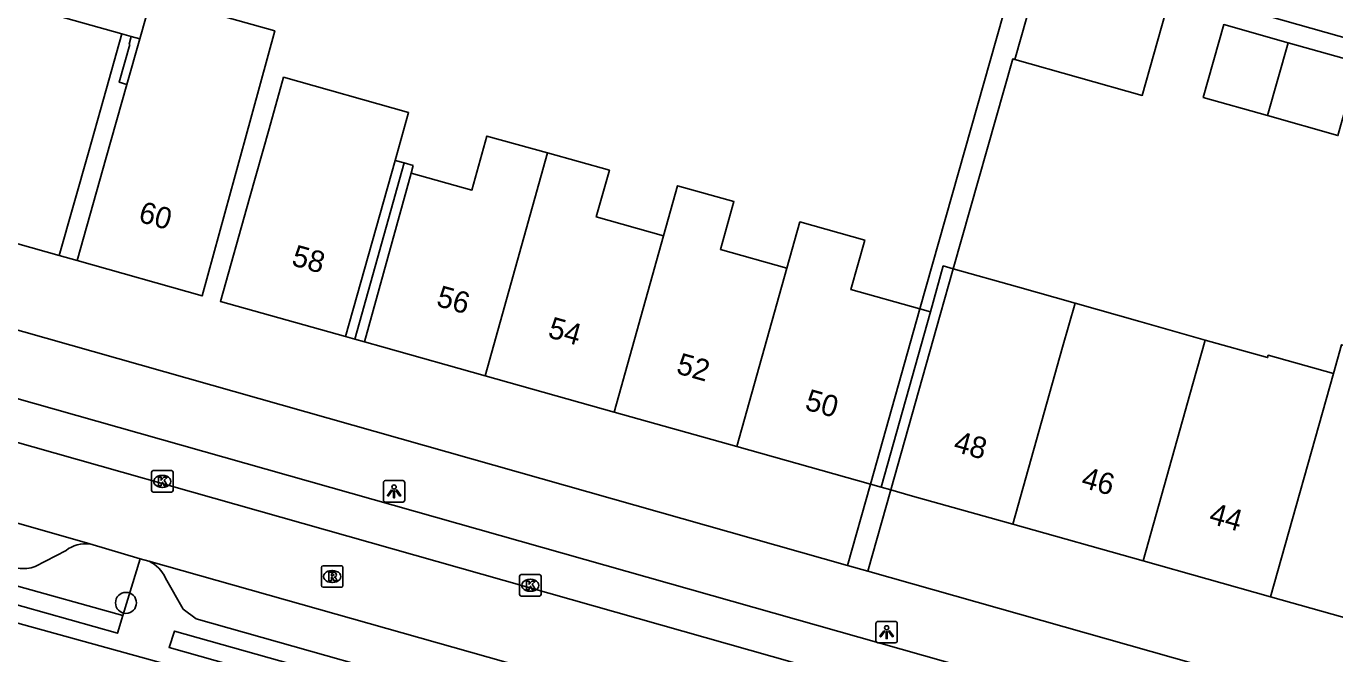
# Model space of a CAD drawing. Extents: x 158087 to 159494, y 382905 to 383981.
# Drawn here: x 158790.8 to 158851.8, y 383308.2 to 383337.4 of the extents above; entities that cross this region are included whole.
import ezdxf

# ---------------------------------------------------------------- set-up
doc = ezdxf.new("R2010")
doc.units = 0
for name, color, linetype in [('IMGEO_Boom', 7, 'Continuous'), ('IMGEO_Haag', 7, 'Continuous'), ('IMGEO_Kolk', 7, 'Continuous'), ('IMGEO_Lichtpunt', 7, 'Continuous'), ('IMGEO_Pand', 7, 'Continuous'), ('IMGEO_Pand_nummerreeks', 7, 'Continuous'), ('IMGEO_Pand_overbouw', 7, 'Continuous'), ('IMGEO_Parkeervlak_open', 7, 'Continuous'), ('IMGEO_Rijbaan_lokaal_gesloten', 7, 'Continuous'), ('IMGEO_Rioolput', 7, 'Continuous'), ('IMGEO_Voetpad_open', 7, 'Continuous')]:
    doc.layers.add(name, color=color, linetype=linetype)

msp = doc.modelspace()

# ---------------------------------------------------------------- linework, layer by layer
at = {"layer": 'IMGEO_Boom'}
msp.add_circle((158795.468, 383310.531), 0.489, dxfattribs=at)
at = {"layer": 'IMGEO_Haag'}
msp.add_lwpolyline([(158790.076, 383311.403), (158795.326, 383309.936)], dxfattribs=at)
at = {"layer": 'IMGEO_Kolk'}
for p, q in [((158796.661, 383315.771), (158796.661, 383316.623)), ((158796.736, 383316.697), (158797.588, 383316.697)), ((158797.149, 383316.477), (158797.174, 383316.477)), ((158797.662, 383316.623), (158797.662, 383315.771)), ((158797.588, 383315.697), (158796.736, 383315.697)), ((158797.172, 383315.917), (158797.147, 383315.917)), ((158813.819, 383310.924), (158813.819, 383311.776)), ((158813.894, 383311.85), (158814.746, 383311.85)), ((158814.307, 383311.63), (158814.332, 383311.63)), ((158814.82, 383311.776), (158814.82, 383310.924)), ((158814.746, 383310.85), (158813.894, 383310.85)), ((158814.33, 383311.07), (158814.305, 383311.07))]:
    msp.add_line(p, q, dxfattribs=at)
for points in [[(158796.661, 383315.771), (158796.661, 383316.623)], [(158796.736, 383316.697), (158797.588, 383316.697)], [(158796.982, 383316.397), (158797.105, 383316.397), (158797.105, 383316.246), (158797.235, 383316.397), (158797.399, 383316.397), (158797.253, 383316.246), (158797.406, 383315.997), (158797.254, 383315.997), (158797.169, 383316.161), (158797.105, 383316.094), (158797.105, 383315.997), (158796.982, 383315.997), (158796.982, 383316.397)], [(158797.662, 383316.623), (158797.662, 383315.771)], [(158797.588, 383315.697), (158796.736, 383315.697)], [(158813.819, 383310.924), (158813.819, 383311.776)], [(158813.894, 383311.85), (158814.746, 383311.85)], [(158814.14, 383311.55), (158814.263, 383311.55), (158814.263, 383311.399), (158814.393, 383311.55), (158814.557, 383311.55), (158814.411, 383311.399), (158814.564, 383311.15), (158814.412, 383311.15), (158814.327, 383311.314), (158814.263, 383311.247), (158814.263, 383311.15), (158814.14, 383311.15), (158814.14, 383311.55)], [(158814.82, 383311.776), (158814.82, 383310.924)], [(158814.746, 383310.85), (158813.894, 383310.85)]]:
    msp.add_lwpolyline(points, dxfattribs=at)
for centre, start, end in [((158796.738, 383316.621), 91.55205, 178.44795), ((158796.738, 383316.621), 91.55205, 178.44795), ((158797.586, 383316.621), 1.55205, 88.44795), ((158797.586, 383316.621), 1.55205, 88.44795), ((158796.738, 383315.773), 181.55205, 268.44795), ((158796.738, 383315.773), 181.55205, 268.44795), ((158797.586, 383315.773), 271.55205, 358.44795), ((158797.586, 383315.773), 271.55205, 358.44795), ((158813.896, 383311.774), 91.55205, 178.44795), ((158813.896, 383311.774), 91.55205, 178.44795), ((158814.744, 383311.774), 1.55205, 88.44795), ((158814.744, 383311.774), 1.55205, 88.44795), ((158813.896, 383310.926), 181.55205, 268.44795), ((158813.896, 383310.926), 181.55205, 268.44795), ((158814.744, 383310.926), 271.55205, 358.44795), ((158814.744, 383310.926), 271.55205, 358.44795)]:
    msp.add_arc(centre, 0.0765, start, end, dxfattribs=at)
for centre, major_axis, ratio, start_param, end_param in [((158797.148, 383316.197), (-0.387, 0.002), 0.722429, 4.712389, 7.853982), ((158797.173, 383316.197), (-0.39, 0.002), 0.717154, 1.570796, 4.712389), ((158814.306, 383311.35), (-0.387, 0.002), 0.722429, 4.712389, 7.853982), ((158814.331, 383311.35), (-0.39, 0.002), 0.717154, 1.570796, 4.712389)]:
    msp.add_ellipse(centre, major_axis=major_axis, ratio=ratio, start_param=start_param, end_param=end_param, dxfattribs=at)
at = {"layer": 'IMGEO_Lichtpunt'}
for p, q in [((158807.471, 383316.136), (158807.471, 383315.329)), ((158807.471, 383316.136), (158807.471, 383315.329)), ((158808.373, 383316.231), (158807.565, 383316.231)), ((158808.373, 383316.231), (158807.565, 383316.231)), ((158808.467, 383315.329), (158808.467, 383316.136)), ((158808.467, 383315.329), (158808.467, 383316.136)), ((158807.565, 383315.235), (158808.373, 383315.235)), ((158807.565, 383315.235), (158808.373, 383315.235)), ((158831.337, 383309.664), (158830.529, 383309.664)), ((158831.337, 383309.664), (158830.529, 383309.664)), ((158830.435, 383309.569), (158830.435, 383308.762)), ((158830.435, 383309.569), (158830.435, 383308.762)), ((158831.431, 383308.762), (158831.431, 383309.569)), ((158831.431, 383308.762), (158831.431, 383309.569)), ((158830.529, 383308.668), (158831.337, 383308.668)), ((158830.529, 383308.668), (158831.337, 383308.668))]:
    msp.add_line(p, q, dxfattribs=at)
for points in [[(158807.845, 383315.8), (158807.884, 383315.772), (158807.696, 383315.51), (158807.658, 383315.537), (158807.845, 383315.8)], [(158807.947, 383315.752), (158807.994, 383315.752), (158807.994, 383315.43), (158807.947, 383315.43), (158807.947, 383315.752)], [(158808.057, 383315.772), (158808.095, 383315.799), (158808.282, 383315.537), (158808.243, 383315.509), (158808.057, 383315.772)], [(158830.809, 383309.233), (158830.848, 383309.205), (158830.66, 383308.943), (158830.622, 383308.97), (158830.809, 383309.233)], [(158830.911, 383309.185), (158830.958, 383309.185), (158830.958, 383308.863), (158830.911, 383308.863), (158830.911, 383309.185)], [(158831.021, 383309.205), (158831.059, 383309.232), (158831.246, 383308.97), (158831.207, 383308.942), (158831.021, 383309.205)]]:
    msp.add_lwpolyline(points, dxfattribs=at)
for centre in [(158807.97, 383315.934), (158830.934, 383309.367)]:
    msp.add_circle(centre, 0.0994, dxfattribs=at)
for centre, start, end in [((158807.565, 383316.136), 90, 180), ((158807.565, 383316.136), 90, 180), ((158808.373, 383316.136), 0, 90), ((158808.373, 383316.136), 0, 90), ((158807.565, 383315.329), 180, 270), ((158807.565, 383315.329), 180, 270), ((158808.373, 383315.329), 270, 0), ((158808.373, 383315.329), 270, 360), ((158830.529, 383309.569), 90, 180), ((158830.529, 383309.569), 90, 180), ((158831.337, 383309.569), 0, 90), ((158831.337, 383309.569), 0, 90), ((158830.529, 383308.762), 180, 270), ((158830.529, 383308.762), 180, 270), ((158831.337, 383308.762), 270, 0), ((158831.337, 383308.762), 270, 360)]:
    msp.add_arc(centre, 0.0946, start, end, dxfattribs=at)
at = {"layer": 'IMGEO_Pand'}
for points in [[(158837.992, 383339.726), (158843.938, 383338.05), (158842.853, 383334.2), (158836.907, 383335.876)], [(158836.907, 383335.876), (158837.992, 383339.726)], [(158786.442, 383328.399), (158792.358, 383326.73), (158793.716, 383331.543), (158794.417, 383334.026), (158795.275, 383337.065), (158789.371, 383338.737)], [(158796.106, 383336.84), (158795.506, 383334.714), (158794.544, 383331.309), (158793.186, 383326.496), (158799.027, 383324.847), (158800.345, 383329.671), (158801.027, 383332.166), (158802.405, 383337.209), (158796.667, 383338.829), (158796.106, 383336.84)], [(158848.688, 383333.255), (158845.694, 383334.099), (158846.652, 383337.499), (158849.647, 383336.656)], [(158849.647, 383336.656), (158852.934, 383335.729), (158851.976, 383332.328), (158848.688, 383333.255)], [(158849.647, 383336.656), (158848.688, 383333.255)], [(158805.706, 383322.948), (158808.016, 383331.167), (158808.644, 383333.403), (158802.814, 383335.043), (158802.137, 383332.636), (158801.227, 383329.402), (158799.872, 383324.588), (158805.706, 383322.948)], [(158815.125, 383331.514), (158812.293, 383332.299), (158811.595, 383329.781), (158808.765, 383330.571), (158806.583, 383322.705), (158807.479, 383322.453), (158812.209, 383321.122)], [(158812.209, 383321.122), (158815.125, 383331.514)], [(158815.125, 383331.514), (158818.005, 383330.705), (158817.395, 383328.533), (158820.535, 383327.651)], [(158826.282, 383326.136), (158823.182, 383327.006), (158823.811, 383329.246), (158821.19, 383329.982), (158820.535, 383327.651)], [(158832.476, 383324.239), (158829.263, 383325.14), (158829.911, 383327.45), (158826.889, 383328.298), (158826.282, 383326.136)], [(158820.535, 383327.651), (158818.229, 383319.429)], [(158826.282, 383326.136), (158823.949, 383317.819)], [(158831.13, 383315.799), (158833.432, 383323.962), (158834.038, 383326.113)], [(158834.038, 383326.113), (158837.038, 383325.268), (158839.717, 383324.513)], [(158832.476, 383324.239), (158830.177, 383316.067)], [(158836.814, 383314.199), (158839.137, 383322.455), (158839.717, 383324.513)], [(158839.717, 383324.513), (158842.741, 383323.648), (158845.788, 383322.79)], [(158842.888, 383312.49), (158845.212, 383320.744), (158845.788, 383322.79)], [(158845.788, 383322.79), (158848.697, 383321.971), (158848.727, 383322.079), (158851.766, 383321.224)], [(158851.766, 383321.224), (158852.147, 383322.573), (158854.359, 383321.948), (158855.434, 383320.328), (158857.939, 383319.62), (158857.145, 383316.81), (158856.324, 383313.903), (158854.965, 383309.091), (158848.837, 383310.816)], [(158851.766, 383321.224), (158848.837, 383310.816)], [(158818.229, 383319.429), (158812.209, 383321.122)], [(158818.229, 383319.429), (158823.949, 383317.819)], [(158823.949, 383317.819), (158830.177, 383316.067)], [(158836.814, 383314.199), (158832.035, 383315.544), (158831.13, 383315.799)], [(158842.888, 383312.49), (158836.814, 383314.199)], [(158848.837, 383310.816), (158842.888, 383312.49)]]:
    msp.add_lwpolyline(points, dxfattribs=at)
at = {"layer": 'IMGEO_Pand_overbouw'}
for points in [[(158795.506, 383334.714), (158795.149, 383334.814), (158795.646, 383336.575), (158795.613, 383336.584), (158795.715, 383336.946), (158795.275, 383337.065), (158794.417, 383334.026), (158793.716, 383331.543), (158792.358, 383326.73), (158793.186, 383326.496), (158794.544, 383331.309)], [(158795.715, 383336.946), (158795.613, 383336.584), (158795.646, 383336.575), (158795.149, 383334.814), (158795.506, 383334.714), (158796.106, 383336.84)], [(158808.016, 383331.167), (158805.706, 383322.948), (158806.145, 383322.827), (158808.44, 383331.048)], [(158808.864, 383330.929), (158808.44, 383331.048), (158806.145, 383322.827), (158806.583, 383322.705), (158808.765, 383330.571)], [(158834.038, 383326.113), (158833.575, 383326.244), (158832.972, 383324.099), (158830.674, 383315.929), (158831.13, 383315.799), (158833.432, 383323.962)], [(158832.476, 383324.239), (158830.177, 383316.067), (158830.674, 383315.929), (158832.972, 383324.099)]]:
    msp.add_lwpolyline(points, close=True, dxfattribs=at)
at = {"layer": 'IMGEO_Parkeervlak_open'}
msp.add_lwpolyline([(158792.672, 383312.976), (158791.236, 383312.224)], dxfattribs=at)
for centre, radius, start, end in [((158793.59, 383311.796), 1.495, 82.42819, 127.88194), ((158790.698, 383313.669), 1.542, 260.35222, 290.41295)]:
    msp.add_arc(centre, radius, start, end, dxfattribs=at)
at = {"layer": 'IMGEO_Rijbaan_lokaal_gesloten'}
for points in [[(158944.658, 383274.49), (158890.262, 383289.69), (158765.072, 383325.196), (158741.506, 383331.88)], [(158777.269, 383318.018), (158793.787, 383313.278)], [(158793.787, 383313.278), (158796.136, 383312.583)], [(158796.136, 383312.583), (158796.541, 383312.469)], [(158796.541, 383312.469), (158829.722, 383303.087)]]:
    msp.add_lwpolyline(points, dxfattribs=at)
at = {"layer": 'IMGEO_Rioolput'}
for p, q in [((158804.582, 383311.333), (158804.582, 383312.185)), ((158804.657, 383312.259), (158805.509, 383312.259)), ((158805.07, 383312.039), (158805.095, 383312.039)), ((158805.583, 383312.185), (158805.583, 383311.333)), ((158805.093, 383311.479), (158805.068, 383311.479)), ((158805.509, 383311.259), (158804.657, 383311.259))]:
    msp.add_line(p, q, dxfattribs=at)
for points in [[(158804.582, 383311.333), (158804.582, 383312.185)], [(158804.657, 383312.259), (158805.509, 383312.259)], [(158805.583, 383312.185), (158805.583, 383311.333)], [(158805.171, 383311.957), (158804.919, 383311.959), (158804.919, 383311.559)], [(158804.919, 383311.559), (158805.043, 383311.559), (158805.043, 383311.721), (158805.054, 383311.721)], [(158805.097, 383311.878), (158805.043, 383311.878), (158805.043, 383311.797)], [(158805.043, 383311.797), (158805.095, 383311.797)], [(158805.101, 383311.692), (158805.172, 383311.559), (158805.312, 383311.559), (158805.247, 383311.685)], [(158805.509, 383311.259), (158804.657, 383311.259)]]:
    msp.add_lwpolyline(points, dxfattribs=at)
for centre, radius, start, end in [((158804.659, 383312.183), 0.0765, 91.55205, 178.44795), ((158804.659, 383312.183), 0.0765, 91.55205, 178.44795), ((158805.507, 383312.183), 0.0765, 1.55205, 88.44795), ((158805.507, 383312.183), 0.0765, 1.55205, 88.44795), ((158805.053, 383311.668), 0.0533, 26.02933, 88.69889), ((158805.079, 383311.986), 0.19, 274.7715, 282.96867), ((158805.103, 383311.782), 0.0964, 77.00612, 93.18647), ((158805.117, 383311.839), 0.0378, 276.66336, 79.67722), ((158805.17, 383311.847), 0.109, 350.36119, 89.41601), ((158805.168, 383311.847), 0.112, 277.58423, 350.98172), ((158805.152, 383311.632), 0.108, 29.51342, 73.79051), ((158804.659, 383311.335), 0.0765, 181.55205, 268.44795), ((158804.659, 383311.335), 0.0765, 181.55205, 268.44795), ((158805.507, 383311.335), 0.0765, 271.55205, 358.44795), ((158805.507, 383311.335), 0.0765, 271.55205, 358.44795)]:
    msp.add_arc(centre, radius, start, end, dxfattribs=at)
for centre, major_axis, ratio, start_param, end_param in [((158805.069, 383311.759), (-0.387, 0.002), 0.722429, 4.712389, 7.853982), ((158805.094, 383311.759), (-0.39, 0.002), 0.717154, 1.570796, 4.712389)]:
    msp.add_ellipse(centre, major_axis=major_axis, ratio=ratio, start_param=start_param, end_param=end_param, dxfattribs=at)
at = {"layer": 'IMGEO_Voetpad_open'}
for points in [[(158816.844, 383347), (158837.265, 383341.147), (158832.476, 383324.239)], [(158855.988, 383335.844), (158838.219, 383340.877), (158837.901, 383339.752), (158837.992, 383339.726)], [(158829.102, 383312.279), (158766.48, 383330.042), (158741.709, 383337.068)], [(158836.907, 383335.876), (158836.811, 383335.903), (158834.038, 383326.113)], [(158769.481, 383325.984), (158890.831, 383291.584), (158942.057, 383277.301)], [(158830.177, 383316.067), (158829.102, 383312.279)], [(158831.13, 383315.799), (158830.055, 383312.009)], [(158795.326, 383309.936), (158796.136, 383312.583)], [(158830.055, 383312.009), (158829.102, 383312.279)], [(158797.308, 383311.688), (158798.129, 383310.243), (158798.736, 383309.789), (158826.006, 383302.078)], [(158830.055, 383312.009), (158909.214, 383289.555), (158921.656, 383286.099), (158941.914, 383281.737), (158941.836, 383281.15)], [(158795.326, 383309.936), (158795.073, 383309.11), (158787.34, 383311.291)], [(158787.14, 383310.487), (158800.162, 383306.899)], [(158825.811, 383301.29), (158797.727, 383309.212), (158797.481, 383308.444), (158800.341, 383307.639)]]:
    msp.add_lwpolyline(points, dxfattribs=at)
msp.add_arc((158795.934, 383311.105), 1.493, 22.97359, 65.99008, dxfattribs=at)

# ---------------------------------------------------------------- texts
at = {"layer": 'IMGEO_Pand_nummerreeks'}
for s, rotation, p in [('60', 344.2322, (158795.999, 383328.32)), ('58', 344.30696, (158803.139, 383326.288)), ('56', 344.30669, (158809.891, 383324.391)), ('54', 344.28815, (158815.091, 383322.929)), ('52', 344.28815, (158821.077, 383321.245)), ('50', 344.28815, (158827.073, 383319.559)), ('48', 344.28224, (158834, 383317.609)), ('46', 344.28377, (158839.955, 383315.933)), ('44', 344.28377, (158845.913, 383314.256))]:
    msp.add_text(s, height=1, rotation=rotation, dxfattribs=at).set_placement(p)

doc.saveas('drawing.dxf')
